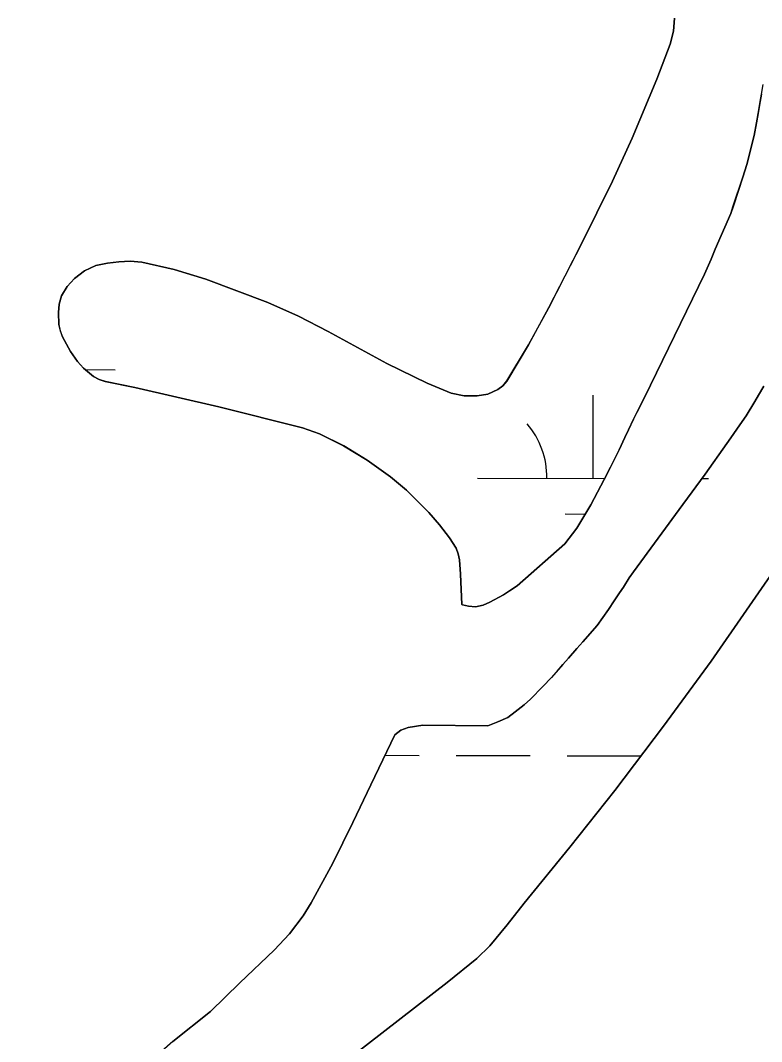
# Model space of a CAD drawing. Extents: x 3161615 to 3199515, y 867541 to 892976.
# Drawn here: x 3178053.5 to 3178374, y 877337.7 to 877779.6 of the extents above; entities that cross this region are included whole.
import ezdxf

# ---------------------------------------------------------------- set-up
doc = ezdxf.new("R2010")
doc.units = 0
for name, color, linetype in [('V-SITE-VEGE', 7, 'Continuous'), ('V-TOPO-SHOR', 7, 'Continuous'), ('V-WETL-SWMP', 7, 'Continuous')]:
    doc.layers.add(name, color=color, linetype=linetype)

msp = doc.modelspace()

# ---------------------------------------------------------------- linework, layer by layer
at = {"layer": 'V-SITE-VEGE'}
for p, q in [((3178336.42, 877780.52), (3178335.94, 877774.9)), ((3178335.94, 877774.9), (3178334.45, 877769.32)), ((3178334.45, 877769.32), (3178328.79, 877754.16)), ((3178328.79, 877754.16), (3178318.12, 877728.61)), ((3178374.04, 877747.7), (3178374.7, 877751.79)), ((3178372.58, 877739.23), (3178373.4, 877744.53)), ((3178373.4, 877744.53), (3178374.04, 877747.7)), ((3178371.78, 877735.3), (3178372.58, 877739.23)), ((3178370.81, 877729.71), (3178371.78, 877735.3)), ((3178318.12, 877728.61), (3178309.58, 877710.03)), ((3178367.63, 877717.16), (3178370.81, 877729.71)), ((3178365.91, 877711.73), (3178367.63, 877717.16)), ((3178309.58, 877710.03), (3178296.08, 877682.63)), ((3178361.82, 877699.35), (3178365.91, 877711.73)), ((3178360.73, 877696.03), (3178361.82, 877699.35)), ((3178354.04, 877680.64), (3178360.73, 877696.03)), ((3178296.08, 877682.63), (3178281.95, 877655.2)), ((3178352.17, 877676.27), (3178354.04, 877680.64)), ((3178086.14, 877673.47), (3178081.24, 877671.21)), ((3178091.07, 877674.58), (3178086.14, 877673.47)), ((3178096.04, 877675.12), (3178091.07, 877674.58)), ((3178101, 877675.37), (3178096.04, 877675.12)), ((3178105.93, 877675), (3178101, 877675.37)), ((3178119.92, 877671.83), (3178105.93, 877675)), ((3178349.37, 877669.78), (3178352.17, 877676.27)), ((3178081.24, 877671.21), (3178076.85, 877667.86)), ((3178133.6, 877667.61), (3178119.92, 877671.83)), ((3178323.45, 877616.43), (3178349.37, 877669.78)), ((3178073.63, 877664.48), (3178071.27, 877660.45)), ((3178076.85, 877667.86), (3178073.63, 877664.48)), ((3178160.46, 877657.46), (3178133.6, 877667.61)), ((3178071.27, 877660.45), (3178070.19, 877656.84)), ((3178070.19, 877656.84), (3178069.87, 877653.22)), ((3178173.73, 877651.61), (3178160.46, 877657.46)), ((3178281.95, 877655.2), (3178273.27, 877639.18)), ((3178069.87, 877653.22), (3178070.14, 877647.94)), ((3178186.6, 877645.03), (3178173.73, 877651.61)), ((3178070.14, 877647.94), (3178070.72, 877645.29)), ((3178070.72, 877645.29), (3178071.72, 877642.65)), ((3178071.72, 877642.65), (3178075.12, 877636.26)), ((3178212.01, 877631.17), (3178186.6, 877645.03)), ((3178273.27, 877639.18), (3178263.79, 877623.54)), ((3178075.12, 877636.26), (3178078.13, 877631.91)), ((3178078.13, 877631.91), (3178080.69, 877629.03)), ((3178080.69, 877629.03), (3178085.07, 877625.54)), ((3178229.42, 877622.59), (3178212.01, 877631.17)), ((3178085.07, 877625.54), (3178087.53, 877624.25)), ((3178087.53, 877624.25), (3178090.18, 877623.32)), ((3178090.18, 877623.32), (3178102.9, 877620.76)), ((3178102.9, 877620.76), (3178139.22, 877612.36)), ((3178239.78, 877618.32), (3178229.42, 877622.59)), ((3178260.02, 877619.85), (3178255.57, 877617.88)), ((3178262.15, 877621.52), (3178260.02, 877619.85)), ((3178263.79, 877623.54), (3178262.15, 877621.52)), ((3178375.03, 877621.3), (3178372.72, 877617.39)), ((3178245.34, 877617.11), (3178239.78, 877618.32)), ((3178250.97, 877617.1), (3178245.34, 877617.11)), ((3178255.57, 877617.88), (3178250.97, 877617.1)), ((3178320.05, 877609.95), (3178323.45, 877616.43)), ((3178372.72, 877617.39), (3178371.17, 877614.67)), ((3178139.22, 877612.36), (3178175.44, 877603.23)), ((3178371.17, 877614.67), (3178367.31, 877608.51)), ((3178316.48, 877602.41), (3178318.65, 877607.09)), ((3178318.65, 877607.09), (3178320.05, 877609.95)), ((3178367.31, 877608.51), (3178363.61, 877603.09)), ((3178175.44, 877603.23), (3178182.8, 877600.72)), ((3178314.92, 877599.1), (3178316.48, 877602.41)), ((3178363.61, 877603.09), (3178361.77, 877600.38)), ((3178182.8, 877600.72), (3178193.27, 877595.55)), ((3178312.44, 877593.82), (3178314.92, 877599.1)), ((3178361.77, 877600.38), (3178358.99, 877596.48)), ((3178193.27, 877595.55), (3178203.41, 877589.29)), ((3178308.71, 877586.29), (3178312.44, 877593.82)), ((3178358.99, 877596.48), (3178349.6, 877583.25)), ((3178203.41, 877589.29), (3178213.49, 877582.13)), ((3178305.92, 877580.86), (3178308.71, 877586.29)), ((3178213.49, 877582.13), (3178220.46, 877576.31)), ((3178300.19, 877570.02), (3178305.92, 877580.86)), ((3178349.6, 877583.25), (3178340.05, 877570.17)), ((3178220.46, 877576.31), (3178230.14, 877566.67)), ((3178352.3, 877502.33), (3178403.02, 877575.82)), ((3178294.17, 877559.93), (3178300.19, 877570.02)), ((3178340.05, 877570.17), (3178318.66, 877541.01)), ((3178230.14, 877566.67), (3178234.68, 877561.37)), ((3178234.68, 877561.37), (3178239.07, 877555.7)), ((3178288.94, 877553.02), (3178294.17, 877559.93)), ((3178239.07, 877555.7), (3178241.9, 877551.14)), ((3178241.9, 877551.14), (3178242.85, 877548.73)), ((3178268.27, 877534.91), (3178288.94, 877553.02)), ((3178242.85, 877548.73), (3178243.36, 877546.2)), ((3178243.36, 877546.2), (3178243.85, 877539.94)), ((3178318.66, 877541.01), (3178316.81, 877538.3)), ((3178243.85, 877539.94), (3178244.33, 877526.8)), ((3178316.81, 877538.3), (3178314.34, 877534.39)), ((3178262.47, 877531.04), (3178265.06, 877532.68)), ((3178265.06, 877532.68), (3178268.27, 877534.91)), ((3178312.64, 877531.84), (3178310.33, 877528.37)), ((3178314.34, 877534.39), (3178312.64, 877531.84)), ((3178253.63, 877526.59), (3178256.52, 877527.77)), ((3178256.52, 877527.77), (3178262.47, 877531.04)), ((3178310.33, 877528.37), (3178307.86, 877524.61)), ((3178244.33, 877526.8), (3178244.62, 877526.72)), ((3178244.62, 877526.72), (3178247.26, 877526.06)), ((3178247.26, 877526.06), (3178250.29, 877525.87)), ((3178250.29, 877525.87), (3178253.63, 877526.59)), ((3178307.86, 877524.61), (3178302.93, 877517.7)), ((3178302.93, 877517.7), (3178296.79, 877510.64)), ((3178296.79, 877510.64), (3178294.18, 877507.8)), ((3178294.18, 877507.8), (3178290.5, 877503.59)), ((3178288.04, 877500.89), (3178283.13, 877495.19)), ((3178290.5, 877503.59), (3178288.04, 877500.89)), ((3178331.66, 877474.17), (3178352.3, 877502.33)), ((3178283.13, 877495.19), (3178279.45, 877491.29)), ((3178279.45, 877491.29), (3178274.08, 877485.9)), ((3178271.32, 877483.35), (3178267.5, 877480.36)), ((3178274.08, 877485.9), (3178271.32, 877483.35)), ((3178267.5, 877480.36), (3178264.29, 877477.97)), ((3178227.58, 877474.6), (3178221.2, 877473.61)), ((3178255.61, 877474.28), (3178227.58, 877474.6)), ((3178260.03, 877476.05), (3178255.61, 877474.28)), ((3178264.29, 877477.97), (3178260.03, 877476.05)), ((3178310.57, 877446.33), (3178331.66, 877474.17)), ((3178215.39, 877470.39), (3178205.07, 877448.82)), ((3178218, 877472.44), (3178215.39, 877470.39)), ((3178221.2, 877473.61), (3178218, 877472.44)), ((3178205.07, 877448.82), (3178197.23, 877432.45)), ((3178291.09, 877421.83), (3178310.57, 877446.33)), ((3178197.23, 877432.45), (3178188.54, 877414.96)), ((3178271.33, 877397.55), (3178291.09, 877421.83)), ((3178188.54, 877414.96), (3178179.26, 877397.72)), ((3178179.26, 877397.72), (3178175.83, 877392.17)), ((3178264.04, 877388.21), (3178271.33, 877397.55)), ((3178175.83, 877392.17), (3178169.9, 877384.38)), ((3178256.48, 877379.12), (3178264.04, 877388.21)), ((3178169.9, 877384.38), (3178163.2, 877377.24)), ((3178163.2, 877377.24), (3178148.32, 877363.13)), ((3178250.85, 877373.61), (3178256.48, 877379.12)), ((3178238.1, 877363.26), (3178250.85, 877373.61)), ((3178148.32, 877363.13), (3178142.07, 877356.85)), ((3178196.96, 877331.37), (3178238.1, 877363.26)), ((3178142.07, 877356.85), (3178135.65, 877350.74)), ((3178135.65, 877350.74), (3178119.42, 877337.7))]:
    msp.add_line(p, q, dxfattribs=at)
at = {"layer": 'V-TOPO-SHOR'}
msp.add_line((3178215.39, 877470.39), (3178205.06, 877448.82), dxfattribs=at)
for points in [[(3178336.42, 877780.52), (3178335.94, 877774.9), (3178334.45, 877769.32), (3178328.79, 877754.16), (3178318.12, 877728.61), (3178309.58, 877710.03), (3178296.08, 877682.63), (3178281.95, 877655.2), (3178273.27, 877639.18), (3178263.79, 877623.54), (3178262.15, 877621.52), (3178260.02, 877619.85), (3178255.57, 877617.88), (3178250.97, 877617.1), (3178245.34, 877617.11), (3178239.78, 877618.32), (3178229.42, 877622.59), (3178212.01, 877631.17), (3178186.6, 877645.03), (3178173.73, 877651.61), (3178160.45, 877657.46), (3178133.6, 877667.61), (3178119.92, 877671.83), (3178105.93, 877675), (3178101, 877675.37), (3178096.04, 877675.12), (3178091.07, 877674.58), (3178086.14, 877673.47), (3178081.24, 877671.21), (3178076.85, 877667.86), (3178073.63, 877664.48), (3178071.27, 877660.45), (3178070.19, 877656.84), (3178069.87, 877653.22), (3178070.14, 877647.93), (3178070.72, 877645.29), (3178071.72, 877642.65), (3178075.12, 877636.26), (3178078.13, 877631.91), (3178080.69, 877629.03), (3178085.07, 877625.54)], [(3178374.04, 877747.7), (3178373.4, 877744.53), (3178372.58, 877739.23), (3178371.78, 877735.3), (3178370.81, 877729.71), (3178367.63, 877717.16), (3178365.91, 877711.73), (3178361.82, 877699.35), (3178360.73, 877696.03), (3178354.04, 877680.64), (3178352.17, 877676.27), (3178349.37, 877669.78), (3178323.45, 877616.43), (3178320.05, 877609.95), (3178318.65, 877607.09), (3178316.47, 877602.41), (3178314.92, 877599.1), (3178312.44, 877593.82), (3178310.57, 877590.05), (3178308.71, 877586.29), (3178305.92, 877580.86)], [(3178085.07, 877625.54), (3178087.53, 877624.25), (3178090.18, 877623.32), (3178102.9, 877620.76), (3178139.22, 877612.36), (3178175.44, 877603.23), (3178182.8, 877600.72), (3178193.27, 877595.55), (3178203.41, 877589.29), (3178213.49, 877582.13), (3178220.46, 877576.31), (3178230.14, 877566.67), (3178234.68, 877561.37), (3178239.07, 877555.7), (3178241.9, 877551.14), (3178242.85, 877548.73), (3178243.36, 877546.2), (3178243.85, 877539.94), (3178244.33, 877526.8)], [(3178215.39, 877470.39), (3178218, 877472.44), (3178221.2, 877473.61), (3178227.58, 877474.6), (3178255.61, 877474.28), (3178260.03, 877476.05), (3178264.29, 877477.97), (3178267.5, 877480.36), (3178271.32, 877483.35), (3178274.08, 877485.9), (3178279.45, 877491.29), (3178283.13, 877495.19), (3178285.59, 877498.04), (3178288.04, 877500.89), (3178290.5, 877503.59), (3178294.18, 877507.8), (3178296.79, 877510.64), (3178302.93, 877517.7), (3178307.86, 877524.61), (3178310.33, 877528.37), (3178312.64, 877531.84), (3178314.34, 877534.39), (3178316.81, 877538.3), (3178318.66, 877541.01), (3178340.05, 877570.17), (3178349.6, 877583.25), (3178358.99, 877596.48), (3178361.77, 877600.38), (3178363.61, 877603.09), (3178367.31, 877608.51), (3178371.17, 877614.67), (3178372.72, 877617.39), (3178375.03, 877621.3)], [(3178305.92, 877580.86), (3178300.19, 877570.01), (3178294.17, 877559.93), (3178288.94, 877553.02), (3178268.27, 877534.91), (3178265.06, 877532.68), (3178262.47, 877531.04), (3178256.52, 877527.77), (3178253.63, 877526.59), (3178250.29, 877525.87), (3178247.26, 877526.06), (3178244.62, 877526.72), (3178244.33, 877526.8)], [(3178403.02, 877575.82), (3178352.3, 877502.33), (3178331.66, 877474.17), (3178310.57, 877446.33), (3178291.09, 877421.83), (3178271.33, 877397.55), (3178264.04, 877388.21), (3178256.48, 877379.12), (3178250.85, 877373.61), (3178238.1, 877363.26), (3178196.96, 877331.37)], [(3178205.06, 877448.82), (3178197.23, 877432.45), (3178188.54, 877414.96), (3178179.26, 877397.72), (3178175.83, 877392.16), (3178169.9, 877384.38), (3178163.2, 877377.24), (3178148.32, 877363.13), (3178142.07, 877356.85), (3178135.65, 877350.74), (3178119.42, 877337.7), (3178114.58, 877333.62), (3178112.03, 877330.42), (3178104.56, 877318.56), (3178099.59, 877310.06), (3178093.63, 877298.01), (3178088.8, 877286.43), (3178084.85, 877275.36), (3178078.68, 877254.12), (3178074.3, 877235.14), (3178061.58, 877167.64), (3178057.92, 877150.91), (3178054.77, 877138.51), (3178049.19, 877120.21)]]:
    msp.add_lwpolyline(points, dxfattribs=at)
at = {"layer": 'V-WETL-SWMP'}
for p, q in [((3178335.94, 877774.9), (3178336.42, 877780.52)), ((3178334.46, 877769.32), (3178335.94, 877774.9)), ((3178328.79, 877754.16), (3178334.46, 877769.32)), ((3178318.13, 877728.61), (3178328.79, 877754.16)), ((3178373.4, 877744.53), (3178372.59, 877739.24)), ((3178374.05, 877747.71), (3178373.4, 877744.53)), ((3178372.59, 877739.24), (3178371.78, 877735.3)), ((3178371.78, 877735.3), (3178370.81, 877729.71)), ((3178309.59, 877710.03), (3178318.13, 877728.61)), ((3178370.81, 877729.71), (3178367.64, 877717.17)), ((3178367.64, 877717.17), (3178365.91, 877711.73)), ((3178296.08, 877682.63), (3178309.59, 877710.03)), ((3178365.91, 877711.73), (3178361.83, 877699.35)), ((3178361.83, 877699.35), (3178360.73, 877696.03)), ((3178360.73, 877696.03), (3178354.04, 877680.64)), ((3178281.96, 877655.21), (3178296.08, 877682.63)), ((3178354.04, 877680.64), (3178352.17, 877676.27)), ((3178081.24, 877671.21), (3178086.14, 877673.47)), ((3178086.14, 877673.47), (3178091.07, 877674.58)), ((3178091.07, 877674.58), (3178096.05, 877675.12)), ((3178096.05, 877675.12), (3178101, 877675.37)), ((3178101, 877675.37), (3178105.94, 877675.01)), ((3178105.94, 877675.01), (3178119.93, 877671.83)), ((3178352.17, 877676.27), (3178349.37, 877669.79)), ((3178076.85, 877667.86), (3178081.24, 877671.21)), ((3178119.93, 877671.83), (3178133.6, 877667.62)), ((3178349.37, 877669.79), (3178323.46, 877616.43)), ((3178071.27, 877660.46), (3178073.64, 877664.48)), ((3178073.64, 877664.48), (3178076.85, 877667.86)), ((3178133.6, 877667.62), (3178160.46, 877657.46)), ((3178070.2, 877656.84), (3178071.27, 877660.46)), ((3178069.87, 877653.22), (3178070.2, 877656.84)), ((3178160.46, 877657.46), (3178173.73, 877651.61)), ((3178273.28, 877639.18), (3178281.96, 877655.21)), ((3178070.14, 877647.93), (3178069.87, 877653.22)), ((3178173.73, 877651.61), (3178186.6, 877645.03)), ((3178070.73, 877645.29), (3178070.14, 877647.93)), ((3178071.73, 877642.65), (3178070.73, 877645.29)), ((3178075.12, 877636.26), (3178071.73, 877642.65)), ((3178186.6, 877645.03), (3178212.01, 877631.17)), ((3178263.8, 877623.55), (3178273.28, 877639.18)), ((3178078.13, 877631.91), (3178075.12, 877636.26)), ((3178080.69, 877629.03), (3178078.13, 877631.91)), ((3178085.08, 877625.54), (3178080.69, 877629.03)), ((3178212.01, 877631.17), (3178229.42, 877622.59)), ((3178081.41, 877628.45), (3178094.43, 877628.42)), ((3178087.54, 877624.25), (3178085.08, 877625.54)), ((3178090.19, 877623.32), (3178087.54, 877624.25)), ((3178102.9, 877620.76), (3178090.19, 877623.32)), ((3178139.22, 877612.36), (3178102.9, 877620.76)), ((3178229.42, 877622.59), (3178239.78, 877618.33)), ((3178255.57, 877617.88), (3178260.02, 877619.85)), ((3178260.02, 877619.85), (3178262.15, 877621.52)), ((3178262.15, 877621.52), (3178263.8, 877623.55)), ((3178372.72, 877617.39), (3178375.04, 877621.3)), ((3178239.78, 877618.33), (3178245.34, 877617.11)), ((3178245.34, 877617.11), (3178250.98, 877617.1)), ((3178250.98, 877617.1), (3178255.57, 877617.88)), ((3178301.14, 877581.42), (3178301.24, 877617.42)), ((3178323.46, 877616.43), (3178320.05, 877609.95)), ((3178371.17, 877614.68), (3178372.72, 877617.39)), ((3178175.44, 877603.23), (3178139.22, 877612.36)), ((3178367.32, 877608.51), (3178371.17, 877614.68)), ((3178318.65, 877607.09), (3178316.48, 877602.41)), ((3178320.05, 877609.95), (3178318.65, 877607.09)), ((3178363.62, 877603.09), (3178367.32, 877608.51)), ((3178182.81, 877600.72), (3178175.44, 877603.23)), ((3178316.48, 877602.41), (3178314.92, 877599.1)), ((3178361.77, 877600.39), (3178363.62, 877603.09)), ((3178193.28, 877595.55), (3178182.81, 877600.72)), ((3178314.92, 877599.1), (3178312.44, 877593.82)), ((3178358.99, 877596.48), (3178361.77, 877600.39)), ((3178203.41, 877589.29), (3178193.28, 877595.55)), ((3178312.44, 877593.82), (3178310.58, 877590.05)), ((3178349.6, 877583.25), (3178358.99, 877596.48)), ((3178213.49, 877582.13), (3178203.41, 877589.29)), ((3178310.58, 877590.05), (3178308.72, 877586.29)), ((3178308.72, 877586.29), (3178305.93, 877580.86)), ((3178220.46, 877576.31), (3178213.49, 877582.13)), ((3178251.14, 877581.55), (3178306.2, 877581.4)), ((3178305.93, 877580.86), (3178300.2, 877570.02)), ((3178340.06, 877570.17), (3178349.6, 877583.25)), ((3178348.17, 877581.29), (3178351.14, 877581.28)), ((3178230.14, 877566.67), (3178220.46, 877576.31)), ((3178403.02, 877575.82), (3178352.3, 877502.33)), ((3178300.2, 877570.02), (3178294.17, 877559.93)), ((3178318.66, 877541.01), (3178340.06, 877570.17)), ((3178234.69, 877561.37), (3178230.14, 877566.67)), ((3178289.1, 877566.02), (3178297.79, 877565.99)), ((3178239.07, 877555.7), (3178234.69, 877561.37)), ((3178294.17, 877559.93), (3178288.94, 877553.02)), ((3178241.91, 877551.14), (3178239.07, 877555.7)), ((3178242.85, 877548.73), (3178241.91, 877551.14)), ((3178288.94, 877553.02), (3178268.27, 877534.91)), ((3178243.36, 877546.2), (3178242.85, 877548.73)), ((3178243.85, 877539.94), (3178243.36, 877546.2)), ((3178316.81, 877538.3), (3178318.66, 877541.01)), ((3178244.33, 877526.8), (3178243.85, 877539.94)), ((3178314.34, 877534.39), (3178316.81, 877538.3)), ((3178265.07, 877532.68), (3178262.47, 877531.04)), ((3178268.27, 877534.91), (3178265.07, 877532.68)), ((3178310.33, 877528.38), (3178312.64, 877531.84)), ((3178312.64, 877531.84), (3178314.34, 877534.39)), ((3178256.52, 877527.77), (3178253.63, 877526.59)), ((3178262.47, 877531.04), (3178256.52, 877527.77)), ((3178307.86, 877524.61), (3178310.33, 877528.38)), ((3178244.63, 877526.72), (3178244.33, 877526.8)), ((3178247.26, 877526.06), (3178244.63, 877526.72)), ((3178250.29, 877525.87), (3178247.26, 877526.06)), ((3178253.63, 877526.59), (3178250.29, 877525.87)), ((3178302.94, 877517.7), (3178307.86, 877524.61)), ((3178296.79, 877510.65), (3178302.94, 877517.7)), ((3178294.19, 877507.8), (3178296.79, 877510.65)), ((3178290.5, 877503.59), (3178294.19, 877507.8)), ((3178285.59, 877498.04), (3178288.05, 877500.89)), ((3178288.05, 877500.89), (3178290.5, 877503.59)), ((3178352.3, 877502.33), (3178331.66, 877474.17)), ((3178283.13, 877495.19), (3178285.59, 877498.04)), ((3178279.45, 877491.29), (3178283.13, 877495.19)), ((3178274.08, 877485.9), (3178279.45, 877491.29)), ((3178267.5, 877480.36), (3178271.33, 877483.35)), ((3178271.33, 877483.35), (3178274.08, 877485.9)), ((3178264.3, 877477.98), (3178267.5, 877480.36)), ((3178221.2, 877473.62), (3178227.58, 877474.6)), ((3178227.58, 877474.6), (3178255.61, 877474.29)), ((3178255.61, 877474.29), (3178260.03, 877476.05)), ((3178260.03, 877476.05), (3178264.3, 877477.98)), ((3178331.66, 877474.17), (3178310.57, 877446.33)), ((3178205.07, 877448.82), (3178215.39, 877470.39)), ((3178215.39, 877470.39), (3178218.01, 877472.44)), ((3178218.01, 877472.44), (3178221.2, 877473.62)), ((3178211.18, 877461.59), (3178225.97, 877461.55)), ((3178241.97, 877461.51), (3178273.97, 877461.42)), ((3178289.97, 877461.37), (3178321.9, 877461.29)), ((3178197.24, 877432.45), (3178205.07, 877448.82)), ((3178310.57, 877446.33), (3178291.09, 877421.83)), ((3178188.54, 877414.96), (3178197.24, 877432.45)), ((3178291.09, 877421.83), (3178271.34, 877397.55)), ((3178179.26, 877397.72), (3178188.54, 877414.96)), ((3178175.83, 877392.17), (3178179.26, 877397.72)), ((3178271.34, 877397.55), (3178264.04, 877388.21)), ((3178169.9, 877384.38), (3178175.83, 877392.17)), ((3178264.04, 877388.21), (3178256.48, 877379.12)), ((3178163.21, 877377.24), (3178169.9, 877384.38)), ((3178148.32, 877363.13), (3178163.21, 877377.24)), ((3178256.48, 877379.12), (3178250.85, 877373.61)), ((3178250.85, 877373.61), (3178238.11, 877363.26)), ((3178142.07, 877356.85), (3178148.32, 877363.13)), ((3178238.11, 877363.26), (3178196.97, 877331.37)), ((3178135.66, 877350.75), (3178142.07, 877356.85)), ((3178119.42, 877337.7), (3178135.66, 877350.75))]:
    msp.add_line(p, q, dxfattribs=at)
msp.add_arc((3178245.9, 877582.04), 35.25, 359.0699, 40.6135, dxfattribs=at)

doc.saveas('drawing.dxf')
